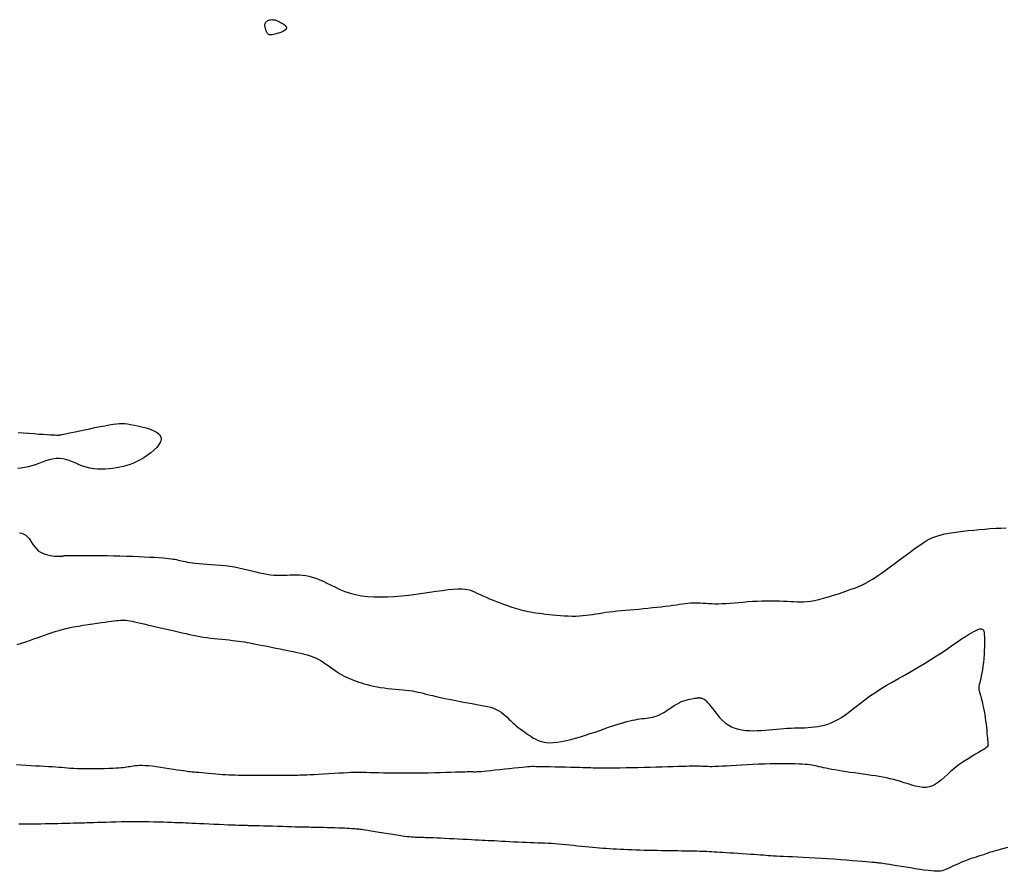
# Model space of a CAD drawing. Header units: millimetres. Extents: x 32690613 to 32693367, y 5343692 to 5344708.
# Tile 665 of 1009: x 32692901 to 32692919, y 5344512 to 5344527. Entities that reach past the tile are written whole.
import ezdxf

# ---------------------------------------------------------------- set-up
doc = ezdxf.new("R2010")
doc.units = ezdxf.units.MM
doc.header["$LTSCALE"] = 20
doc.layers.add('02-DGM_HL_491.50', color=72, linetype='Continuous')
doc.layers.add('02-DGM_HL_492.00', color=82, linetype='Continuous')

msp = doc.modelspace()

# ---------------------------------------------------------------- linework, layer by layer
at = {"layer": '02-DGM_HL_491.50', "elevation": 491.5, "flags": 128}
msp.add_lwpolyline([(32692905.745, 5344527.241), (32692905.752, 5344527.253), (32692905.763, 5344527.264), (32692905.775, 5344527.273), (32692905.789, 5344527.281), (32692905.805, 5344527.288), (32692905.821, 5344527.293), (32692905.838, 5344527.296), (32692905.856, 5344527.298), (32692905.874, 5344527.297), (32692905.892, 5344527.295), (32692905.91, 5344527.292), (32692905.929, 5344527.287), (32692905.948, 5344527.28), (32692905.968, 5344527.272), (32692905.988, 5344527.262), (32692906.009, 5344527.251), (32692906.03, 5344527.239), (32692906.052, 5344527.225), (32692906.071, 5344527.211), (32692906.089, 5344527.196), (32692906.102, 5344527.181), (32692906.111, 5344527.166), (32692906.113, 5344527.15), (32692906.109, 5344527.135), (32692906.097, 5344527.12), (32692906.078, 5344527.106), (32692906.054, 5344527.093), (32692906.026, 5344527.081), (32692905.996, 5344527.069), (32692905.965, 5344527.06), (32692905.935, 5344527.051), (32692905.908, 5344527.044), (32692905.884, 5344527.038), (32692905.863, 5344527.035), (32692905.846, 5344527.033), (32692905.831, 5344527.032), (32692905.819, 5344527.033), (32692905.809, 5344527.035), (32692905.8, 5344527.038), (32692905.792, 5344527.043), (32692905.785, 5344527.049), (32692905.779, 5344527.056), (32692905.774, 5344527.065), (32692905.769, 5344527.074), (32692905.764, 5344527.085), (32692905.76, 5344527.096), (32692905.755, 5344527.109), (32692905.751, 5344527.122), (32692905.747, 5344527.137), (32692905.743, 5344527.152), (32692905.74, 5344527.167), (32692905.737, 5344527.183), (32692905.736, 5344527.198), (32692905.737, 5344527.213), (32692905.739, 5344527.227)], close=True, dxfattribs=at)
for points in [[(32692901.421, 5344520.072), (32692901.51, 5344520.066), (32692901.602, 5344520.06), (32692901.693, 5344520.053), (32692901.78, 5344520.047), (32692901.859, 5344520.042), (32692901.928, 5344520.038), (32692901.984, 5344520.034), (32692902.029, 5344520.031), (32692902.063, 5344520.03), (32692902.088, 5344520.029), (32692902.106, 5344520.028), (32692902.12, 5344520.029), (32692902.13, 5344520.029), (32692902.139, 5344520.03), (32692902.147, 5344520.031), (32692902.158, 5344520.032), (32692902.172, 5344520.035), (32692902.191, 5344520.038), (32692902.216, 5344520.043), (32692902.25, 5344520.05), (32692902.294, 5344520.06), (32692902.35, 5344520.071), (32692902.418, 5344520.086), (32692902.497, 5344520.103), (32692902.582, 5344520.121), (32692902.672, 5344520.14), (32692902.763, 5344520.158), (32692902.852, 5344520.176), (32692902.937, 5344520.192), (32692903.013, 5344520.206), (32692903.08, 5344520.217), (32692903.138, 5344520.224), (32692903.19, 5344520.228), (32692903.238, 5344520.23), (32692903.286, 5344520.228), (32692903.334, 5344520.223), (32692903.387, 5344520.215), (32692903.446, 5344520.204), (32692903.513, 5344520.191), (32692903.585, 5344520.174), (32692903.658, 5344520.154), (32692903.729, 5344520.13), (32692903.795, 5344520.103), (32692903.85, 5344520.072), (32692903.892, 5344520.037), (32692903.918, 5344519.998), (32692903.923, 5344519.955), (32692903.911, 5344519.909), (32692903.883, 5344519.861), (32692903.844, 5344519.812), (32692903.794, 5344519.763), (32692903.738, 5344519.716), (32692903.678, 5344519.672), (32692903.617, 5344519.632), (32692903.556, 5344519.596), (32692903.497, 5344519.565), (32692903.439, 5344519.538), (32692903.38, 5344519.515), (32692903.321, 5344519.496), (32692903.262, 5344519.479), (32692903.201, 5344519.466), (32692903.139, 5344519.454), (32692903.075, 5344519.445), (32692903.01, 5344519.438), (32692902.943, 5344519.433), (32692902.876, 5344519.432), (32692902.808, 5344519.434), (32692902.742, 5344519.44), (32692902.676, 5344519.451), (32692902.612, 5344519.466), (32692902.55, 5344519.486), (32692902.489, 5344519.509), (32692902.43, 5344519.534), (32692902.371, 5344519.559), (32692902.314, 5344519.581), (32692902.256, 5344519.6), (32692902.199, 5344519.614), (32692902.141, 5344519.62), (32692902.083, 5344519.618), (32692902.023, 5344519.609), (32692901.964, 5344519.594), (32692901.903, 5344519.575), (32692901.842, 5344519.553), (32692901.781, 5344519.53), (32692901.72, 5344519.508), (32692901.658, 5344519.488), (32692901.596, 5344519.472), (32692901.534, 5344519.46), (32692901.473, 5344519.451), (32692901.412, 5344519.445)], [(32692901.442, 5344518.32), (32692901.483, 5344518.311), (32692901.521, 5344518.296), (32692901.555, 5344518.275), (32692901.585, 5344518.248), (32692901.612, 5344518.217), (32692901.637, 5344518.182), (32692901.661, 5344518.144), (32692901.685, 5344518.107), (32692901.711, 5344518.07), (32692901.739, 5344518.036), (32692901.771, 5344518.005), (32692901.808, 5344517.98), (32692901.848, 5344517.959), (32692901.89, 5344517.943), (32692901.934, 5344517.931), (32692901.977, 5344517.921), (32692902.018, 5344517.915), (32692902.057, 5344517.911), (32692902.091, 5344517.908), (32692902.119, 5344517.907), (32692902.143, 5344517.907), (32692902.162, 5344517.907), (32692902.177, 5344517.908), (32692902.19, 5344517.91), (32692902.2, 5344517.912), (32692902.208, 5344517.914), (32692902.216, 5344517.916), (32692902.223, 5344517.917), (32692902.232, 5344517.919), (32692902.244, 5344517.92), (32692902.261, 5344517.921), (32692902.285, 5344517.921), (32692902.318, 5344517.922), (32692902.361, 5344517.922), (32692902.417, 5344517.922), (32692902.486, 5344517.922), (32692902.567, 5344517.922), (32692902.659, 5344517.921), (32692902.759, 5344517.921), (32692902.865, 5344517.92), (32692902.976, 5344517.918), (32692903.089, 5344517.916), (32692903.201, 5344517.914), (32692903.313, 5344517.91), (32692903.421, 5344517.907), (32692903.526, 5344517.903), (32692903.625, 5344517.899), (32692903.718, 5344517.894), (32692903.804, 5344517.889), (32692903.881, 5344517.885), (32692903.949, 5344517.88), (32692904.007, 5344517.875), (32692904.055, 5344517.87), (32692904.097, 5344517.865), (32692904.132, 5344517.859), (32692904.163, 5344517.854), (32692904.191, 5344517.848), (32692904.218, 5344517.842), (32692904.245, 5344517.835), (32692904.275, 5344517.828), (32692904.306, 5344517.821), (32692904.341, 5344517.814), (32692904.38, 5344517.806), (32692904.423, 5344517.799), (32692904.471, 5344517.792), (32692904.524, 5344517.785), (32692904.584, 5344517.779), (32692904.65, 5344517.774), (32692904.721, 5344517.769), (32692904.797, 5344517.764), (32692904.876, 5344517.759), (32692904.958, 5344517.752), (32692905.04, 5344517.744), (32692905.122, 5344517.734), (32692905.203, 5344517.721), (32692905.282, 5344517.706), (32692905.358, 5344517.689), (32692905.433, 5344517.671), (32692905.505, 5344517.653), (32692905.575, 5344517.635), (32692905.642, 5344517.618), (32692905.708, 5344517.603), (32692905.772, 5344517.592), (32692905.834, 5344517.584), (32692905.894, 5344517.579), (32692905.953, 5344517.577), (32692906.011, 5344517.576), (32692906.067, 5344517.577), (32692906.123, 5344517.579), (32692906.178, 5344517.581), (32692906.232, 5344517.582), (32692906.286, 5344517.582), (32692906.34, 5344517.58), (32692906.395, 5344517.576), (32692906.45, 5344517.569), (32692906.506, 5344517.558), (32692906.564, 5344517.544), (32692906.624, 5344517.525), (32692906.687, 5344517.501), (32692906.752, 5344517.471), (32692906.82, 5344517.437), (32692906.892, 5344517.401), (32692906.968, 5344517.364), (32692907.048, 5344517.327), (32692907.133, 5344517.293), (32692907.224, 5344517.262), (32692907.32, 5344517.236), (32692907.423, 5344517.217), (32692907.531, 5344517.204), (32692907.644, 5344517.197), (32692907.761, 5344517.195), (32692907.881, 5344517.198), (32692908.003, 5344517.205), (32692908.127, 5344517.215), (32692908.251, 5344517.228), (32692908.375, 5344517.244), (32692908.498, 5344517.261), (32692908.617, 5344517.278), (32692908.732, 5344517.295), (32692908.84, 5344517.31), (32692908.94, 5344517.324), (32692909.031, 5344517.333), (32692909.111, 5344517.339), (32692909.179, 5344517.339), (32692909.237, 5344517.334), (32692909.287, 5344517.326), (32692909.331, 5344517.313), (32692909.372, 5344517.298), (32692909.412, 5344517.279), (32692909.454, 5344517.258), (32692909.499, 5344517.236), (32692909.55, 5344517.213), (32692909.606, 5344517.189), (32692909.665, 5344517.164), (32692909.726, 5344517.14), (32692909.788, 5344517.116), (32692909.848, 5344517.093), (32692909.907, 5344517.071), (32692909.961, 5344517.051), (32692910.01, 5344517.034), (32692910.055, 5344517.018), (32692910.097, 5344517.004), (32692910.137, 5344516.991), (32692910.175, 5344516.98), (32692910.213, 5344516.969), (32692910.251, 5344516.96), (32692910.291, 5344516.951), (32692910.334, 5344516.942), (32692910.379, 5344516.934), (32692910.426, 5344516.926), (32692910.477, 5344516.918), (32692910.53, 5344516.911), (32692910.586, 5344516.903), (32692910.644, 5344516.896), (32692910.706, 5344516.89), (32692910.77, 5344516.883), (32692910.836, 5344516.877), (32692910.904, 5344516.872), (32692910.972, 5344516.867), (32692911.04, 5344516.864), (32692911.107, 5344516.862), (32692911.173, 5344516.862), (32692911.236, 5344516.864), (32692911.296, 5344516.868), (32692911.354, 5344516.874), (32692911.411, 5344516.881), (32692911.467, 5344516.89), (32692911.523, 5344516.899), (32692911.58, 5344516.908), (32692911.638, 5344516.918), (32692911.699, 5344516.927), (32692911.763, 5344516.935), (32692911.829, 5344516.943), (32692911.899, 5344516.95), (32692911.97, 5344516.957), (32692912.044, 5344516.964), (32692912.119, 5344516.97), (32692912.197, 5344516.977), (32692912.275, 5344516.984), (32692912.354, 5344516.992), (32692912.434, 5344516.999), (32692912.513, 5344517.008), (32692912.591, 5344517.016), (32692912.666, 5344517.024), (32692912.739, 5344517.033), (32692912.808, 5344517.042), (32692912.873, 5344517.05), (32692912.932, 5344517.059), (32692912.988, 5344517.067), (32692913.039, 5344517.074), (32692913.088, 5344517.081), (32692913.134, 5344517.087), (32692913.178, 5344517.091), (32692913.221, 5344517.094), (32692913.265, 5344517.095), (32692913.308, 5344517.094), (32692913.353, 5344517.092), (32692913.399, 5344517.088), (32692913.447, 5344517.085), (32692913.498, 5344517.081), (32692913.551, 5344517.078), (32692913.607, 5344517.076), (32692913.668, 5344517.076), (32692913.733, 5344517.078), (32692913.801, 5344517.082), (32692913.873, 5344517.087), (32692913.947, 5344517.094), (32692914.024, 5344517.1), (32692914.103, 5344517.107), (32692914.183, 5344517.113), (32692914.265, 5344517.119), (32692914.346, 5344517.123), (32692914.428, 5344517.126), (32692914.508, 5344517.128), (32692914.587, 5344517.128), (32692914.663, 5344517.128), (32692914.737, 5344517.127), (32692914.806, 5344517.124), (32692914.872, 5344517.121), (32692914.932, 5344517.117), (32692914.989, 5344517.114), (32692915.044, 5344517.11), (32692915.098, 5344517.109), (32692915.154, 5344517.11), (32692915.214, 5344517.113), (32692915.277, 5344517.121), (32692915.348, 5344517.133), (32692915.425, 5344517.151), (32692915.508, 5344517.172), (32692915.594, 5344517.197), (32692915.682, 5344517.224), (32692915.767, 5344517.252), (32692915.849, 5344517.279), (32692915.924, 5344517.306), (32692915.991, 5344517.33), (32692916.048, 5344517.351), (32692916.094, 5344517.369), (32692916.132, 5344517.384), (32692916.162, 5344517.397), (32692916.186, 5344517.408), (32692916.205, 5344517.417), (32692916.221, 5344517.425), (32692916.233, 5344517.431), (32692916.244, 5344517.438), (32692916.254, 5344517.444), (32692916.262, 5344517.449), (32692916.271, 5344517.454), (32692916.278, 5344517.459), (32692916.286, 5344517.464), (32692916.295, 5344517.469), (32692916.304, 5344517.474), (32692916.314, 5344517.479), (32692916.326, 5344517.486), (32692916.342, 5344517.495), (32692916.363, 5344517.508), (32692916.39, 5344517.525), (32692916.424, 5344517.548), (32692916.467, 5344517.577), (32692916.519, 5344517.614), (32692916.582, 5344517.66), (32692916.654, 5344517.712), (32692916.733, 5344517.769), (32692916.814, 5344517.829), (32692916.898, 5344517.89), (32692916.979, 5344517.949), (32692917.057, 5344518.006), (32692917.129, 5344518.058), (32692917.193, 5344518.103), (32692917.25, 5344518.142), (32692917.302, 5344518.175), (32692917.351, 5344518.204), (32692917.4, 5344518.228), (32692917.45, 5344518.249), (32692917.503, 5344518.267), (32692917.562, 5344518.283), (32692917.627, 5344518.298), (32692917.699, 5344518.311), (32692917.777, 5344518.324), (32692917.86, 5344518.335), (32692917.947, 5344518.346), (32692918.038, 5344518.356), (32692918.132, 5344518.366), (32692918.228, 5344518.375), (32692918.325, 5344518.383), (32692918.421, 5344518.391), (32692918.517, 5344518.397), (32692918.609, 5344518.402), (32692918.698, 5344518.404)], [(32692918.725, 5344512.811), (32692918.657, 5344512.791), (32692918.594, 5344512.775), (32692918.538, 5344512.76), (32692918.492, 5344512.748), (32692918.454, 5344512.737), (32692918.422, 5344512.727), (32692918.394, 5344512.717), (32692918.368, 5344512.708), (32692918.344, 5344512.699), (32692918.318, 5344512.689), (32692918.289, 5344512.679), (32692918.256, 5344512.669), (32692918.219, 5344512.657), (32692918.178, 5344512.644), (32692918.135, 5344512.63), (32692918.09, 5344512.616), (32692918.044, 5344512.6), (32692917.998, 5344512.584), (32692917.952, 5344512.566), (32692917.908, 5344512.547), (32692917.864, 5344512.528), (32692917.822, 5344512.508), (32692917.782, 5344512.489), (32692917.743, 5344512.471), (32692917.707, 5344512.454), (32692917.672, 5344512.438), (32692917.64, 5344512.424), (32692917.611, 5344512.413), (32692917.582, 5344512.405), (32692917.552, 5344512.399), (32692917.52, 5344512.395), (32692917.484, 5344512.394), (32692917.442, 5344512.396), (32692917.393, 5344512.4), (32692917.335, 5344512.407), (32692917.268, 5344512.416), (32692917.192, 5344512.427), (32692917.111, 5344512.439), (32692917.028, 5344512.453), (32692916.944, 5344512.467), (32692916.863, 5344512.48), (32692916.788, 5344512.493), (32692916.72, 5344512.504), (32692916.662, 5344512.513), (32692916.614, 5344512.52), (32692916.574, 5344512.526), (32692916.541, 5344512.531), (32692916.515, 5344512.534), (32692916.494, 5344512.537), (32692916.477, 5344512.539), (32692916.463, 5344512.54), (32692916.452, 5344512.542), (32692916.44, 5344512.543), (32692916.427, 5344512.544), (32692916.409, 5344512.546), (32692916.385, 5344512.548), (32692916.353, 5344512.551), (32692916.31, 5344512.555), (32692916.254, 5344512.559), (32692916.184, 5344512.565), (32692916.102, 5344512.572), (32692916.009, 5344512.58), (32692915.908, 5344512.588), (32692915.801, 5344512.597), (32692915.69, 5344512.605), (32692915.578, 5344512.613), (32692915.467, 5344512.62), (32692915.358, 5344512.627), (32692915.252, 5344512.633), (32692915.152, 5344512.638), (32692915.056, 5344512.642), (32692914.966, 5344512.646), (32692914.883, 5344512.65), (32692914.808, 5344512.653), (32692914.741, 5344512.656), (32692914.682, 5344512.659), (32692914.631, 5344512.662), (32692914.584, 5344512.665), (32692914.541, 5344512.668), (32692914.498, 5344512.671), (32692914.454, 5344512.674), (32692914.406, 5344512.678), (32692914.353, 5344512.682), (32692914.293, 5344512.686), (32692914.227, 5344512.69), (32692914.158, 5344512.695), (32692914.085, 5344512.7), (32692914.012, 5344512.705), (32692913.94, 5344512.71), (32692913.87, 5344512.714), (32692913.805, 5344512.719), (32692913.745, 5344512.723), (32692913.69, 5344512.726), (32692913.639, 5344512.729), (32692913.592, 5344512.732), (32692913.548, 5344512.735), (32692913.505, 5344512.737), (32692913.463, 5344512.739), (32692913.422, 5344512.741), (32692913.379, 5344512.742), (32692913.336, 5344512.743), (32692913.29, 5344512.744), (32692913.243, 5344512.745), (32692913.192, 5344512.746), (32692913.139, 5344512.747), (32692913.083, 5344512.748), (32692913.022, 5344512.749), (32692912.958, 5344512.75), (32692912.889, 5344512.751), (32692912.818, 5344512.752), (32692912.745, 5344512.753), (32692912.67, 5344512.754), (32692912.594, 5344512.756), (32692912.517, 5344512.757), (32692912.442, 5344512.759), (32692912.367, 5344512.761), (32692912.294, 5344512.763), (32692912.222, 5344512.766), (32692912.152, 5344512.768), (32692912.083, 5344512.771), (32692912.016, 5344512.774), (32692911.951, 5344512.777), (32692911.887, 5344512.78), (32692911.825, 5344512.784), (32692911.765, 5344512.787), (32692911.705, 5344512.791), (32692911.646, 5344512.795), (32692911.587, 5344512.8), (32692911.527, 5344512.805), (32692911.465, 5344512.81), (32692911.402, 5344512.816), (32692911.337, 5344512.823), (32692911.271, 5344512.83), (32692911.203, 5344512.837), (32692911.135, 5344512.845), (32692911.067, 5344512.852), (32692910.999, 5344512.859), (32692910.933, 5344512.865), (32692910.87, 5344512.87), (32692910.808, 5344512.875), (32692910.748, 5344512.879), (32692910.689, 5344512.882), (32692910.63, 5344512.885), (32692910.571, 5344512.887), (32692910.51, 5344512.889), (32692910.447, 5344512.892), (32692910.381, 5344512.894), (32692910.311, 5344512.897), (32692910.238, 5344512.9), (32692910.164, 5344512.904), (32692910.09, 5344512.907), (32692910.016, 5344512.911), (32692909.944, 5344512.915), (32692909.875, 5344512.918), (32692909.809, 5344512.922), (32692909.749, 5344512.925), (32692909.693, 5344512.928), (32692909.638, 5344512.93), (32692909.584, 5344512.933), (32692909.53, 5344512.936), (32692909.473, 5344512.939), (32692909.413, 5344512.942), (32692909.347, 5344512.945), (32692909.275, 5344512.949), (32692909.198, 5344512.953), (32692909.118, 5344512.957), (32692909.037, 5344512.961), (32692908.957, 5344512.965), (32692908.879, 5344512.969), (32692908.806, 5344512.973), (32692908.74, 5344512.976), (32692908.681, 5344512.978), (32692908.63, 5344512.98), (32692908.585, 5344512.982), (32692908.545, 5344512.983), (32692908.51, 5344512.984), (32692908.479, 5344512.985), (32692908.449, 5344512.986), (32692908.421, 5344512.987), (32692908.394, 5344512.987), (32692908.366, 5344512.988), (32692908.335, 5344512.99), (32692908.302, 5344512.992), (32692908.264, 5344512.995), (32692908.221, 5344513), (32692908.17, 5344513.006), (32692908.112, 5344513.014), (32692908.045, 5344513.024), (32692907.971, 5344513.036), (32692907.893, 5344513.048), (32692907.814, 5344513.061), (32692907.736, 5344513.074), (32692907.663, 5344513.086), (32692907.596, 5344513.098), (32692907.538, 5344513.107), (32692907.491, 5344513.115), (32692907.455, 5344513.121), (32692907.426, 5344513.125), (32692907.403, 5344513.128), (32692907.384, 5344513.13), (32692907.367, 5344513.131), (32692907.35, 5344513.132), (32692907.331, 5344513.134), (32692907.308, 5344513.135), (32692907.281, 5344513.137), (32692907.249, 5344513.139), (32692907.213, 5344513.142), (32692907.172, 5344513.144), (32692907.127, 5344513.147), (32692907.076, 5344513.149), (32692907.021, 5344513.151), (32692906.96, 5344513.154), (32692906.897, 5344513.156), (32692906.831, 5344513.157), (32692906.766, 5344513.159), (32692906.703, 5344513.16), (32692906.644, 5344513.162), (32692906.59, 5344513.163), (32692906.544, 5344513.163), (32692906.507, 5344513.164), (32692906.476, 5344513.164), (32692906.448, 5344513.165), (32692906.421, 5344513.165), (32692906.392, 5344513.166), (32692906.359, 5344513.166), (32692906.317, 5344513.168), (32692906.265, 5344513.169), (32692906.2, 5344513.171), (32692906.125, 5344513.173), (32692906.043, 5344513.176), (32692905.957, 5344513.179), (32692905.871, 5344513.182), (32692905.787, 5344513.184), (32692905.71, 5344513.187), (32692905.641, 5344513.189), (32692905.585, 5344513.19), (32692905.539, 5344513.192), (32692905.503, 5344513.193), (32692905.474, 5344513.193), (32692905.451, 5344513.193), (32692905.433, 5344513.194), (32692905.418, 5344513.194), (32692905.405, 5344513.194), (32692905.391, 5344513.194), (32692905.376, 5344513.194), (32692905.358, 5344513.194), (32692905.334, 5344513.195), (32692905.305, 5344513.196), (32692905.268, 5344513.197), (32692905.222, 5344513.199), (32692905.165, 5344513.202), (32692905.097, 5344513.204), (32692905.019, 5344513.208), (32692904.935, 5344513.212), (32692904.848, 5344513.215), (32692904.759, 5344513.219), (32692904.673, 5344513.223), (32692904.592, 5344513.227), (32692904.519, 5344513.23), (32692904.455, 5344513.233), (32692904.4, 5344513.236), (32692904.35, 5344513.238), (32692904.304, 5344513.24), (32692904.258, 5344513.242), (32692904.211, 5344513.243), (32692904.159, 5344513.245), (32692904.101, 5344513.247), (32692904.034, 5344513.249), (32692903.959, 5344513.252), (32692903.877, 5344513.254), (32692903.79, 5344513.256), (32692903.698, 5344513.258), (32692903.604, 5344513.259), (32692903.508, 5344513.26), (32692903.412, 5344513.26), (32692903.316, 5344513.259), (32692903.222, 5344513.258), (32692903.131, 5344513.256), (32692903.043, 5344513.254), (32692902.959, 5344513.251), (32692902.881, 5344513.248), (32692902.808, 5344513.246), (32692902.742, 5344513.244), (32692902.683, 5344513.242), (32692902.629, 5344513.24), (32692902.58, 5344513.238), (32692902.532, 5344513.237), (32692902.485, 5344513.236), (32692902.436, 5344513.235), (32692902.383, 5344513.234), (32692902.325, 5344513.232), (32692902.26, 5344513.231), (32692902.19, 5344513.23), (32692902.116, 5344513.228), (32692902.04, 5344513.226), (32692901.964, 5344513.225), (32692901.89, 5344513.223), (32692901.819, 5344513.222), (32692901.753, 5344513.221), (32692901.694, 5344513.22), (32692901.641, 5344513.219), (32692901.593, 5344513.219), (32692901.549, 5344513.219), (32692901.508, 5344513.22), (32692901.469, 5344513.22), (32692901.431, 5344513.222)]]:
    msp.add_lwpolyline(points, dxfattribs=at)
at = {"layer": '02-DGM_HL_492.00', "elevation": 492, "flags": 128}
msp.add_lwpolyline([(32692901.404, 5344516.362), (32692901.459, 5344516.378), (32692901.516, 5344516.397), (32692901.574, 5344516.417), (32692901.634, 5344516.438), (32692901.694, 5344516.46), (32692901.755, 5344516.482), (32692901.817, 5344516.505), (32692901.881, 5344516.528), (32692901.946, 5344516.551), (32692902.013, 5344516.573), (32692902.082, 5344516.595), (32692902.154, 5344516.616), (32692902.23, 5344516.636), (32692902.308, 5344516.654), (32692902.39, 5344516.671), (32692902.474, 5344516.687), (32692902.559, 5344516.701), (32692902.643, 5344516.714), (32692902.725, 5344516.726), (32692902.803, 5344516.736), (32692902.876, 5344516.746), (32692902.942, 5344516.755), (32692903, 5344516.763), (32692903.052, 5344516.77), (32692903.097, 5344516.777), (32692903.137, 5344516.782), (32692903.173, 5344516.786), (32692903.207, 5344516.788), (32692903.239, 5344516.79), (32692903.271, 5344516.789), (32692903.304, 5344516.787), (32692903.338, 5344516.783), (32692903.374, 5344516.778), (32692903.413, 5344516.77), (32692903.457, 5344516.761), (32692903.505, 5344516.751), (32692903.558, 5344516.739), (32692903.618, 5344516.725), (32692903.684, 5344516.709), (32692903.756, 5344516.692), (32692903.832, 5344516.675), (32692903.911, 5344516.656), (32692903.991, 5344516.638), (32692904.07, 5344516.619), (32692904.147, 5344516.601), (32692904.221, 5344516.584), (32692904.291, 5344516.568), (32692904.356, 5344516.553), (32692904.418, 5344516.539), (32692904.479, 5344516.526), (32692904.538, 5344516.514), (32692904.597, 5344516.503), (32692904.657, 5344516.493), (32692904.719, 5344516.484), (32692904.783, 5344516.476), (32692904.849, 5344516.468), (32692904.915, 5344516.461), (32692904.982, 5344516.455), (32692905.047, 5344516.449), (32692905.111, 5344516.443), (32692905.171, 5344516.436), (32692905.228, 5344516.43), (32692905.28, 5344516.424), (32692905.329, 5344516.417), (32692905.376, 5344516.409), (32692905.422, 5344516.401), (32692905.47, 5344516.392), (32692905.52, 5344516.382), (32692905.574, 5344516.371), (32692905.634, 5344516.359), (32692905.7, 5344516.346), (32692905.772, 5344516.332), (32692905.848, 5344516.317), (32692905.926, 5344516.301), (32692906.005, 5344516.286), (32692906.083, 5344516.27), (32692906.159, 5344516.255), (32692906.232, 5344516.24), (32692906.299, 5344516.225), (32692906.362, 5344516.212), (32692906.42, 5344516.197), (32692906.475, 5344516.183), (32692906.526, 5344516.167), (32692906.575, 5344516.15), (32692906.622, 5344516.13), (32692906.667, 5344516.108), (32692906.712, 5344516.083), (32692906.756, 5344516.056), (32692906.798, 5344516.027), (32692906.84, 5344515.997), (32692906.882, 5344515.967), (32692906.923, 5344515.937), (32692906.963, 5344515.908), (32692907.003, 5344515.881), (32692907.042, 5344515.856), (32692907.081, 5344515.833), (32692907.121, 5344515.811), (32692907.16, 5344515.792), (32692907.201, 5344515.773), (32692907.242, 5344515.755), (32692907.285, 5344515.739), (32692907.329, 5344515.722), (32692907.376, 5344515.706), (32692907.424, 5344515.691), (32692907.474, 5344515.675), (32692907.526, 5344515.661), (32692907.581, 5344515.647), (32692907.637, 5344515.635), (32692907.697, 5344515.623), (32692907.758, 5344515.613), (32692907.822, 5344515.604), (32692907.888, 5344515.596), (32692907.954, 5344515.589), (32692908.02, 5344515.583), (32692908.085, 5344515.577), (32692908.148, 5344515.571), (32692908.208, 5344515.565), (32692908.264, 5344515.558), (32692908.315, 5344515.55), (32692908.363, 5344515.542), (32692908.409, 5344515.532), (32692908.454, 5344515.521), (32692908.501, 5344515.51), (32692908.551, 5344515.497), (32692908.605, 5344515.484), (32692908.665, 5344515.469), (32692908.731, 5344515.454), (32692908.804, 5344515.438), (32692908.881, 5344515.421), (32692908.961, 5344515.404), (32692909.043, 5344515.387), (32692909.126, 5344515.371), (32692909.207, 5344515.356), (32692909.287, 5344515.341), (32692909.363, 5344515.328), (32692909.435, 5344515.316), (32692909.503, 5344515.304), (32692909.567, 5344515.292), (32692909.627, 5344515.279), (32692909.683, 5344515.264), (32692909.735, 5344515.247), (32692909.783, 5344515.227), (32692909.826, 5344515.204), (32692909.866, 5344515.178), (32692909.903, 5344515.151), (32692909.937, 5344515.121), (32692909.97, 5344515.09), (32692910.002, 5344515.059), (32692910.034, 5344515.028), (32692910.066, 5344514.998), (32692910.099, 5344514.968), (32692910.133, 5344514.94), (32692910.167, 5344514.912), (32692910.203, 5344514.885), (32692910.239, 5344514.859), (32692910.275, 5344514.833), (32692910.312, 5344514.808), (32692910.348, 5344514.782), (32692910.385, 5344514.757), (32692910.423, 5344514.733), (32692910.462, 5344514.71), (32692910.504, 5344514.689), (32692910.549, 5344514.671), (32692910.598, 5344514.658), (32692910.652, 5344514.648), (32692910.711, 5344514.644), (32692910.777, 5344514.646), (32692910.848, 5344514.654), (32692910.924, 5344514.666), (32692911.003, 5344514.682), (32692911.086, 5344514.702), (32692911.17, 5344514.725), (32692911.256, 5344514.75), (32692911.341, 5344514.776), (32692911.426, 5344514.804), (32692911.51, 5344514.832), (32692911.591, 5344514.86), (32692911.671, 5344514.887), (32692911.747, 5344514.914), (32692911.82, 5344514.939), (32692911.889, 5344514.962), (32692911.953, 5344514.983), (32692912.012, 5344515.001), (32692912.067, 5344515.016), (32692912.118, 5344515.029), (32692912.165, 5344515.039), (32692912.209, 5344515.048), (32692912.252, 5344515.055), (32692912.292, 5344515.061), (32692912.331, 5344515.066), (32692912.369, 5344515.071), (32692912.407, 5344515.075), (32692912.444, 5344515.079), (32692912.482, 5344515.085), (32692912.52, 5344515.093), (32692912.558, 5344515.103), (32692912.598, 5344515.117), (32692912.638, 5344515.134), (32692912.679, 5344515.156), (32692912.722, 5344515.181), (32692912.765, 5344515.208), (32692912.809, 5344515.237), (32692912.853, 5344515.266), (32692912.896, 5344515.294), (32692912.94, 5344515.32), (32692912.982, 5344515.343), (32692913.023, 5344515.363), (32692913.063, 5344515.378), (32692913.101, 5344515.391), (32692913.137, 5344515.401), (32692913.17, 5344515.409), (32692913.2, 5344515.415), (32692913.227, 5344515.419), (32692913.25, 5344515.422), (32692913.268, 5344515.425), (32692913.283, 5344515.427), (32692913.295, 5344515.429), (32692913.304, 5344515.431), (32692913.311, 5344515.432), (32692913.317, 5344515.432), (32692913.321, 5344515.433), (32692913.325, 5344515.433), (32692913.329, 5344515.433), (32692913.332, 5344515.432), (32692913.337, 5344515.432), (32692913.341, 5344515.431), (32692913.347, 5344515.43), (32692913.353, 5344515.429), (32692913.36, 5344515.428), (32692913.368, 5344515.426), (32692913.378, 5344515.424), (32692913.389, 5344515.42), (32692913.403, 5344515.415), (32692913.418, 5344515.406), (32692913.436, 5344515.393), (32692913.456, 5344515.375), (32692913.479, 5344515.351), (32692913.505, 5344515.32), (32692913.535, 5344515.281), (32692913.568, 5344515.237), (32692913.605, 5344515.189), (32692913.645, 5344515.138), (32692913.688, 5344515.088), (32692913.734, 5344515.039), (32692913.784, 5344514.994), (32692913.838, 5344514.955), (32692913.894, 5344514.924), (32692913.954, 5344514.899), (32692914.016, 5344514.881), (32692914.08, 5344514.868), (32692914.146, 5344514.86), (32692914.213, 5344514.856), (32692914.28, 5344514.855), (32692914.348, 5344514.857), (32692914.416, 5344514.86), (32692914.484, 5344514.865), (32692914.552, 5344514.871), (32692914.619, 5344514.877), (32692914.685, 5344514.883), (32692914.75, 5344514.889), (32692914.814, 5344514.894), (32692914.878, 5344514.898), (32692914.939, 5344514.901), (32692915, 5344514.903), (32692915.059, 5344514.904), (32692915.118, 5344514.906), (32692915.176, 5344514.907), (32692915.234, 5344514.91), (32692915.291, 5344514.914), (32692915.349, 5344514.92), (32692915.406, 5344514.929), (32692915.464, 5344514.94), (32692915.522, 5344514.954), (32692915.58, 5344514.972), (32692915.639, 5344514.994), (32692915.698, 5344515.021), (32692915.758, 5344515.052), (32692915.818, 5344515.088), (32692915.88, 5344515.129), (32692915.943, 5344515.176), (32692916.009, 5344515.226), (32692916.078, 5344515.28), (32692916.151, 5344515.337), (32692916.228, 5344515.397), (32692916.312, 5344515.458), (32692916.402, 5344515.519), (32692916.499, 5344515.581), (32692916.602, 5344515.644), (32692916.709, 5344515.707), (32692916.82, 5344515.771), (32692916.933, 5344515.835), (32692917.047, 5344515.899), (32692917.16, 5344515.965), (32692917.271, 5344516.031), (32692917.38, 5344516.099), (32692917.484, 5344516.166), (32692917.584, 5344516.231), (32692917.678, 5344516.295), (32692917.766, 5344516.355), (32692917.848, 5344516.41), (32692917.921, 5344516.461), (32692917.987, 5344516.504), (32692918.043, 5344516.54), (32692918.092, 5344516.57), (32692918.133, 5344516.593), (32692918.167, 5344516.61), (32692918.196, 5344516.622), (32692918.22, 5344516.631), (32692918.24, 5344516.635), (32692918.257, 5344516.637), (32692918.271, 5344516.636), (32692918.283, 5344516.633), (32692918.293, 5344516.625), (32692918.302, 5344516.612), (32692918.308, 5344516.594), (32692918.313, 5344516.569), (32692918.317, 5344516.536), (32692918.319, 5344516.495), (32692918.32, 5344516.445), (32692918.321, 5344516.387), (32692918.319, 5344516.323), (32692918.317, 5344516.256), (32692918.313, 5344516.186), (32692918.308, 5344516.116), (32692918.302, 5344516.048), (32692918.295, 5344515.982), (32692918.286, 5344515.922), (32692918.276, 5344515.867), (32692918.265, 5344515.816), (32692918.255, 5344515.771), (32692918.246, 5344515.73), (32692918.237, 5344515.693), (32692918.23, 5344515.661), (32692918.225, 5344515.633), (32692918.222, 5344515.609), (32692918.222, 5344515.588), (32692918.224, 5344515.569), (32692918.228, 5344515.55), (32692918.233, 5344515.531), (32692918.239, 5344515.51), (32692918.247, 5344515.485), (32692918.256, 5344515.457), (32692918.265, 5344515.423), (32692918.275, 5344515.385), (32692918.285, 5344515.343), (32692918.295, 5344515.296), (32692918.305, 5344515.247), (32692918.315, 5344515.195), (32692918.325, 5344515.141), (32692918.333, 5344515.085), (32692918.341, 5344515.029), (32692918.348, 5344514.972), (32692918.354, 5344514.917), (32692918.36, 5344514.864), (32692918.365, 5344514.814), (32692918.369, 5344514.768), (32692918.373, 5344514.728), (32692918.376, 5344514.693), (32692918.378, 5344514.665), (32692918.38, 5344514.644), (32692918.381, 5344514.627), (32692918.382, 5344514.615), (32692918.383, 5344514.607), (32692918.383, 5344514.601), (32692918.382, 5344514.596), (32692918.381, 5344514.592), (32692918.38, 5344514.587), (32692918.377, 5344514.582), (32692918.371, 5344514.575), (32692918.361, 5344514.566), (32692918.347, 5344514.555), (32692918.327, 5344514.54), (32692918.299, 5344514.522), (32692918.263, 5344514.5), (32692918.218, 5344514.474), (32692918.166, 5344514.443), (32692918.108, 5344514.408), (32692918.045, 5344514.37), (32692917.98, 5344514.328), (32692917.914, 5344514.284), (32692917.849, 5344514.238), (32692917.786, 5344514.189), (32692917.728, 5344514.139), (32692917.672, 5344514.089), (32692917.62, 5344514.04), (32692917.568, 5344513.994), (32692917.518, 5344513.952), (32692917.466, 5344513.917), (32692917.414, 5344513.889), (32692917.359, 5344513.871), (32692917.301, 5344513.862), (32692917.241, 5344513.863), (32692917.178, 5344513.871), (32692917.114, 5344513.884), (32692917.049, 5344513.902), (32692916.984, 5344513.923), (32692916.919, 5344513.944), (32692916.855, 5344513.965), (32692916.792, 5344513.983), (32692916.73, 5344514), (32692916.669, 5344514.015), (32692916.607, 5344514.028), (32692916.545, 5344514.04), (32692916.48, 5344514.052), (32692916.414, 5344514.063), (32692916.345, 5344514.073), (32692916.273, 5344514.084), (32692916.199, 5344514.094), (32692916.123, 5344514.105), (32692916.048, 5344514.115), (32692915.973, 5344514.126), (32692915.901, 5344514.136), (32692915.831, 5344514.147), (32692915.766, 5344514.157), (32692915.705, 5344514.168), (32692915.65, 5344514.178), (32692915.599, 5344514.188), (32692915.552, 5344514.198), (32692915.508, 5344514.207), (32692915.468, 5344514.216), (32692915.431, 5344514.225), (32692915.397, 5344514.233), (32692915.365, 5344514.24), (32692915.333, 5344514.246), (32692915.301, 5344514.252), (32692915.266, 5344514.257), (32692915.228, 5344514.262), (32692915.185, 5344514.266), (32692915.135, 5344514.269), (32692915.077, 5344514.272), (32692915.01, 5344514.274), (32692914.934, 5344514.276), (32692914.851, 5344514.276), (32692914.762, 5344514.277), (32692914.669, 5344514.276), (32692914.572, 5344514.274), (32692914.472, 5344514.272), (32692914.371, 5344514.268), (32692914.271, 5344514.264), (32692914.171, 5344514.259), (32692914.074, 5344514.253), (32692913.981, 5344514.248), (32692913.892, 5344514.242), (32692913.81, 5344514.237), (32692913.734, 5344514.232), (32692913.667, 5344514.229), (32692913.609, 5344514.227), (32692913.56, 5344514.225), (32692913.518, 5344514.225), (32692913.482, 5344514.226), (32692913.451, 5344514.227), (32692913.424, 5344514.228), (32692913.4, 5344514.23), (32692913.378, 5344514.231), (32692913.356, 5344514.232), (32692913.334, 5344514.233), (32692913.309, 5344514.234), (32692913.28, 5344514.234), (32692913.247, 5344514.234), (32692913.206, 5344514.234), (32692913.158, 5344514.233), (32692913.101, 5344514.231), (32692913.033, 5344514.229), (32692912.956, 5344514.227), (32692912.871, 5344514.224), (32692912.779, 5344514.221), (32692912.681, 5344514.218), (32692912.579, 5344514.215), (32692912.474, 5344514.212), (32692912.368, 5344514.209), (32692912.261, 5344514.207), (32692912.154, 5344514.205), (32692912.051, 5344514.203), (32692911.952, 5344514.202), (32692911.858, 5344514.201), (32692911.771, 5344514.201), (32692911.693, 5344514.201), (32692911.625, 5344514.201), (32692911.567, 5344514.201), (32692911.519, 5344514.202), (32692911.476, 5344514.202), (32692911.435, 5344514.203), (32692911.394, 5344514.204), (32692911.349, 5344514.206), (32692911.297, 5344514.207), (32692911.236, 5344514.209), (32692911.164, 5344514.211), (32692911.082, 5344514.212), (32692910.993, 5344514.214), (32692910.903, 5344514.216), (32692910.812, 5344514.218), (32692910.726, 5344514.22), (32692910.646, 5344514.221), (32692910.577, 5344514.223), (32692910.521, 5344514.224), (32692910.475, 5344514.225), (32692910.437, 5344514.226), (32692910.402, 5344514.226), (32692910.367, 5344514.224), (32692910.33, 5344514.222), (32692910.287, 5344514.218), (32692910.234, 5344514.213), (32692910.169, 5344514.207), (32692910.095, 5344514.199), (32692910.014, 5344514.19), (32692909.93, 5344514.18), (32692909.845, 5344514.171), (32692909.763, 5344514.162), (32692909.686, 5344514.154), (32692909.619, 5344514.147), (32692909.562, 5344514.142), (32692909.516, 5344514.138), (32692909.478, 5344514.135), (32692909.449, 5344514.133), (32692909.425, 5344514.132), (32692909.406, 5344514.132), (32692909.39, 5344514.132), (32692909.375, 5344514.133), (32692909.361, 5344514.133), (32692909.346, 5344514.133), (32692909.327, 5344514.133), (32692909.305, 5344514.133), (32692909.276, 5344514.133), (32692909.239, 5344514.132), (32692909.193, 5344514.131), (32692909.137, 5344514.129), (32692909.068, 5344514.127), (32692908.989, 5344514.124), (32692908.9, 5344514.121), (32692908.803, 5344514.118), (32692908.7, 5344514.116), (32692908.591, 5344514.113), (32692908.478, 5344514.111), (32692908.363, 5344514.11), (32692908.247, 5344514.11), (32692908.132, 5344514.11), (32692908.02, 5344514.111), (32692907.913, 5344514.113), (32692907.812, 5344514.114), (32692907.72, 5344514.116), (32692907.638, 5344514.118), (32692907.568, 5344514.12), (32692907.513, 5344514.121), (32692907.469, 5344514.123), (32692907.437, 5344514.123), (32692907.413, 5344514.124), (32692907.397, 5344514.125), (32692907.386, 5344514.125), (32692907.378, 5344514.126), (32692907.373, 5344514.126), (32692907.368, 5344514.126), (32692907.36, 5344514.126), (32692907.35, 5344514.126), (32692907.334, 5344514.126), (32692907.311, 5344514.125), (32692907.279, 5344514.123), (32692907.236, 5344514.121), (32692907.18, 5344514.118), (32692907.111, 5344514.114), (32692907.032, 5344514.11), (32692906.944, 5344514.105), (32692906.853, 5344514.1), (32692906.762, 5344514.095), (32692906.675, 5344514.09), (32692906.595, 5344514.085), (32692906.525, 5344514.082), (32692906.468, 5344514.079), (32692906.422, 5344514.077), (32692906.383, 5344514.075), (32692906.348, 5344514.074), (32692906.313, 5344514.073), (32692906.274, 5344514.073), (32692906.228, 5344514.073), (32692906.172, 5344514.073), (32692906.103, 5344514.073), (32692906.023, 5344514.072), (32692905.935, 5344514.072), (32692905.841, 5344514.072), (32692905.746, 5344514.072), (32692905.651, 5344514.072), (32692905.559, 5344514.071), (32692905.475, 5344514.071), (32692905.399, 5344514.072), (32692905.332, 5344514.072), (32692905.27, 5344514.073), (32692905.213, 5344514.074), (32692905.159, 5344514.075), (32692905.106, 5344514.077), (32692905.052, 5344514.08), (32692904.996, 5344514.084), (32692904.937, 5344514.088), (32692904.876, 5344514.093), (32692904.813, 5344514.099), (32692904.751, 5344514.105), (32692904.69, 5344514.11), (32692904.634, 5344514.116), (32692904.582, 5344514.121), (32692904.536, 5344514.125), (32692904.498, 5344514.128), (32692904.465, 5344514.131), (32692904.436, 5344514.134), (32692904.407, 5344514.137), (32692904.377, 5344514.14), (32692904.344, 5344514.145), (32692904.304, 5344514.15), (32692904.257, 5344514.158), (32692904.2, 5344514.167), (32692904.134, 5344514.178), (32692904.063, 5344514.189), (32692903.988, 5344514.201), (32692903.911, 5344514.213), (32692903.836, 5344514.223), (32692903.764, 5344514.232), (32692903.698, 5344514.239), (32692903.639, 5344514.243), (32692903.587, 5344514.244), (32692903.541, 5344514.244), (32692903.501, 5344514.242), (32692903.465, 5344514.238), (32692903.432, 5344514.234), (32692903.403, 5344514.229), (32692903.375, 5344514.224), (32692903.348, 5344514.22), (32692903.32, 5344514.215), (32692903.291, 5344514.211), (32692903.259, 5344514.207), (32692903.222, 5344514.203), (32692903.18, 5344514.2), (32692903.131, 5344514.197), (32692903.073, 5344514.194), (32692903.006, 5344514.192), (32692902.932, 5344514.19), (32692902.852, 5344514.189), (32692902.77, 5344514.188), (32692902.686, 5344514.187), (32692902.605, 5344514.187), (32692902.527, 5344514.188), (32692902.456, 5344514.19), (32692902.393, 5344514.193), (32692902.335, 5344514.196), (32692902.283, 5344514.2), (32692902.233, 5344514.204), (32692902.184, 5344514.209), (32692902.133, 5344514.213), (32692902.079, 5344514.218), (32692902.019, 5344514.222), (32692901.953, 5344514.225), (32692901.881, 5344514.229), (32692901.804, 5344514.233), (32692901.724, 5344514.237), (32692901.641, 5344514.241), (32692901.558, 5344514.246), (32692901.474, 5344514.253), (32692901.392, 5344514.26)], dxfattribs=at)

doc.saveas('drawing.dxf')
